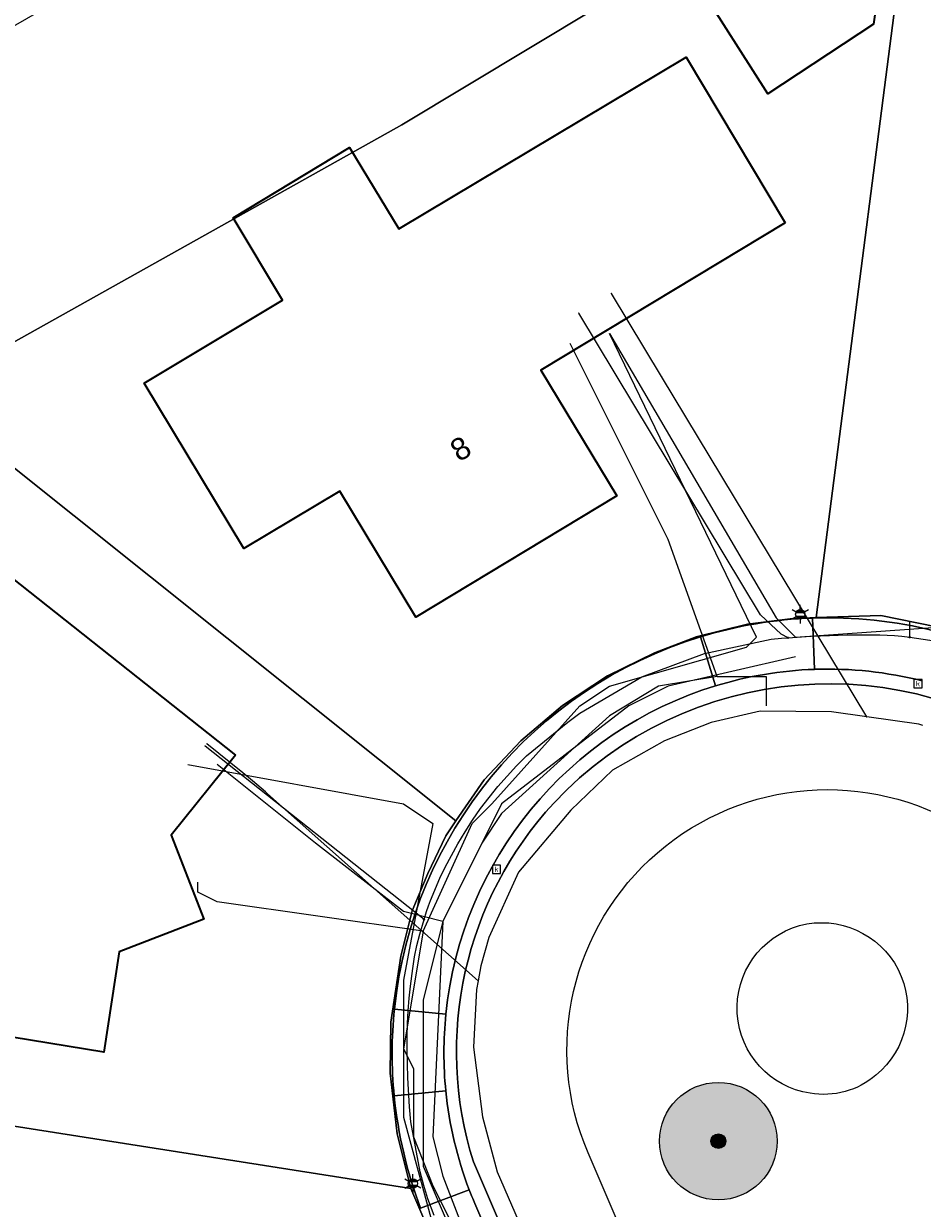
# Model space of a CAD drawing. Header units: metres. Extents: x 163628 to 167855, y 402678 to 405435.
# Tile 343 of 656: x 167369 to 167400, y 404770 to 404810. Entities that reach past the tile are written whole.
import ezdxf
from ezdxf.enums import TextEntityAlignment as Align

# ---------------------------------------------------------------- set-up
doc = ezdxf.new("R2010")
doc.units = ezdxf.units.M
doc.layers.get('0').update_dxf_attribs({"lineweight": 25})
for name, color, linetype, lineweight in [('X-CA190022.004-UO-BGT_Ondergrond$0$GE_314_WGDRijbaanLokaleweg_Vlak_GEM', 253, 'Continuous', 9), ('X-CA190022.004-UO-BGT_Ondergrond$0$GE_322_WGDInrit_Vlak_GEM', 253, 'Continuous', 9), ('X-CA190022.004-UO-BGT_Ondergrond$0$GE_363_OWGBerm_openverharding_Vlak_GEM', 253, 'Continuous', 9), ('X-CA190022.004-UO-BGT_Ondergrond$0$GE_367_OWGBerm_groenvoorziening_grasenk_GEM', 253, 'Continuous', 9), ('X-CA190022.004-UO-BGT_Ondergrond$0$GE_401_OTDErf_Vlak_GEM', 253, 'Continuous', 9), ('X-CA190022.004-UO-BGT_Ondergrond$0$GE_432_OTDOnverhard_zand_Vlak_GEM', 253, 'Continuous', 9), ('X-CA190022.004-UO-BGT_Ondergrond$0$GE_4502_GBKN_Huisnummer_Lijn_GEM', 7, 'Continuous', 9), ('X-CA190022.004-UO-BGT_Ondergrond$0$GE_601_PNDgrondvlakpand_Vlak_MV_GEM', 34, 'Continuous', 35), ('X-CA190022.004-UO-BGT_Ondergrond$0$GE_861_PALLichtmast_Punt_GEM', 253, 'Continuous', 9), ('X-CA190022.004-UO-BGT_Ondergrond$0$GE_886_PutKolk_Punt_GEM', 253, 'Continuous', 9), ('X-CA190022.004-UO-DWM_Beplanting$0$B-WE-GR-BOOM-S AFKOMSTIG UIT BGT', 252, 'Continuous', 0), ('X-CA190022.004-UO-KAD_Percelen$0$B-WE-KG-GRENS_PERCEEL-GV', 150, 'Continuous', 9)]:
    doc.layers.add(name, color=color, linetype=linetype, lineweight=lineweight)
doc.layers.add('X-CA190022.004-UO-DWM_Beplanting$0$B-WE-GR-BOOM-S AFKOMSTIG UIT BOMENBESTAND GEMEENTE', color=252, linetype='Continuous')
doc.layers.add('X-CA190022.004-UO-DWM_Beplanting$0$N-GV-GR-GRAS-A-200', color=7, linetype='Continuous')
for name, color, linetype, lineweight, transparency in [('X-CA190022.004-UO-KLIC$0$B-OI-KL-DATA_KPN_0000546663_VECT_19O042617-G', 42, 'X-CA190022.004-UO-KLIC$0$1-200 TELEFONIE-KPN', 0, 0.25), ('X-CA190022.004-UO-KLIC$0$B-OI-KL-DATA_REGGEFIBER OPERATOR B.V._0000579733_VECT_19O042617-G', 42, 'X-CA190022.004-UO-KLIC$0$1-200 REGGEFIBER', 0, 0.25), ('X-CA190022.004-UO-KLIC$0$B-OI-KL-DATA_ZIGGO BV_0000546674_VECT_19O042617-G', 42, 'X-CA190022.004-UO-KLIC$0$1-200 ZIGGO', 0, 0.25), ('X-CA190022.004-UO-KLIC$0$B-OI-KL-WATER_BW_0000551269_VECT_19O042617-G', 42, 'X-CA190022.004-UO-KLIC$0$1-200 WATERLEIDING', 0, 0.25), ('X-CA190022.004-UO-KLIC$0$B-WE-KL-ET_LS-G', 42, 'X-CA190022.004-UO-KLIC$0$1-200 LAAGSPANNING', 0, 0.25), ('X-CA190022.004-UO-KLIC$0$B-WE-KL-ET_LS_HULPSTUK-S', 42, 'X-CA190022.004-UO-KLIC$0$1-200 LAAGSPANNING', 0, 0.25), ('X-CA190022.004-UO-KLIC$0$B-WE-KL-ET_LS_KABELBED-G', 42, 'X-CA190022.004-UO-KLIC$0$1-200 LAAGSPANNING', 0, 0.25), ('X-CA190022.004-UO-KLIC$0$B-WE-KL-GAS_LD-G', 42, 'X-CA190022.004-UO-KLIC$0$1-200 GASLEIDING LAGE DRUK', 0, 0.25), ('X-CA190022.004-UO-KLIC$0$B-WE-KL-GAS_LD_HULPSTUK-S', 42, 'X-CA190022.004-UO-KLIC$0$1-200 GASLEIDING LAGE DRUK', 0, 0.25)]:
    doc.layers.add(name, color=color, linetype=linetype, lineweight=lineweight, transparency=transparency)
doc.styles.add('X-CA190022.004-UO-BGT_Ondergrond$0$BGT_NAR', font='arial.ttf', dxfattribs={"height": 1})
doc.styles.add('X-CA190022.004-UO-BGT_Ondergrond$0$NLCS-ISO', font='NLCS-ISO.ttf')
doc.styles.add('X-CA190022.004-UO-KLIC$0$NLCS-ISO', font='NLCS-ISO.ttf')
doc.linetypes.add('X-CA190022.004-UO-KLIC$0$1-200 GASLEIDING LAGE DRUK', pattern='A,1.5,-0.6,["GAS LD",X-CA190022.004-UO-KLIC$0$NLCS-ISO,S=0.24,R=0,X=-0.5,Y=-0.12],-0.7', length=2.8)
doc.linetypes.add('X-CA190022.004-UO-KLIC$0$1-200 LAAGSPANNING', pattern='A,1.5,-0.6,["LS",X-CA190022.004-UO-KLIC$0$NLCS-ISO,S=0.24,R=0,X=-0.45,Y=-0.12],-0.05', length=2.15)
doc.linetypes.add('X-CA190022.004-UO-KLIC$0$1-200 REGGEFIBER', pattern='A,1.5,-0.6,["REGGEFIBER",X-CA190022.004-UO-KLIC$0$NLCS-ISO,S=0.24,R=0,X=-0.5,Y=-0.12],-0.65', length=2.75)
doc.linetypes.add('X-CA190022.004-UO-KLIC$0$1-200 TELEFONIE-KPN', pattern='A,1.5,-0.6,["KPN",X-CA190022.004-UO-KLIC$0$NLCS-ISO,S=0.24,R=0,X=-0.5,Y=-0.12],-0.3', length=2.4)
doc.linetypes.add('X-CA190022.004-UO-KLIC$0$1-200 WATERLEIDING', pattern='A,1.5,-0.6,["WATER",X-CA190022.004-UO-KLIC$0$NLCS-ISO,S=0.24,R=0,X=-0.5,Y=-0.12],-0.65', length=2.75)
doc.linetypes.add('X-CA190022.004-UO-KLIC$0$1-200 ZIGGO', pattern='A,1.5,-0.6,["ZIGGO",X-CA190022.004-UO-KLIC$0$NLCS-ISO,S=0.24,R=0,X=-0.5,Y=-0.12],-0.5', length=2.6)

# ---------------------------------------------------------------- blocks, each defined once
blk = doc.blocks.new('X-CA190022.004-UO-BGT_Ondergrond$0$SRI-KOLK-SO')
at = {"color": 0, "linetype": 'ByBlock', "lineweight": 18}
blk.add_lwpolyline([(-1.125, -1.125), (1.125, -1.125), (1.125, 1.125), (-1.125, 1.125)], close=True, dxfattribs=at)
at = {"color": 0, "linetype": 'ByBlock', "lineweight": 18, "style": 'X-CA190022.004-UO-BGT_Ondergrond$0$NLCS-ISO'}
blk.add_text('k', height=1.5, dxfattribs=at).set_placement((0, 0), align=Align.MIDDLE_CENTER)
blk = doc.blocks.new('X-CA190022.004-UO-BGT_Ondergrond$0$IMGEOKolk')
at = {"xscale": 5, "yscale": 5, "zscale": 5}
blk.add_blockref('X-CA190022.004-UO-BGT_Ondergrond$0$SRI-KOLK-SO', (0, 0), dxfattribs=at)
blk = doc.blocks.new('X-CA190022.004-UO-BGT_Ondergrond$0$N-SIE-WEG_LICHTMAST-SO')
h = blk.add_hatch(color=256)
h.paths.add_polyline_path([(1.16, 0.5, 0.658505), (-1.16, 0.5)])
h.paths.add_polyline_path([(-1.16, -0.5, 0.658505), (1.16, -0.5)])
at = {"flags": 128}
for points in [[(-2.19, 1.27), (-1.1, 0.63)], [(-1.16, 0.5), (1.16, 0.5)], [(0, 1.27), (0, 2.53)], [(1.1, 0.63), (2.19, 1.27)], [(-2.19, -1.27), (-1.1, -0.63)], [(-1.16, -0.5), (1.16, -0.5)], [(0, -1.27), (0, -2.53)], [(2.19, -1.27), (1.1, -0.63)]]:
    blk.add_lwpolyline(points, dxfattribs=at)
at = {"ltscale": 0.5}
blk.add_circle((0, 0), 1.27, dxfattribs=at)
at = {"style": 'X-CA190022.004-UO-BGT_Ondergrond$0$NLCS-ISO'}
blk.add_attdef('TYPE', text='', height=1.8, dxfattribs=at).set_placement((0, 2.53), align=Align.BOTTOM_CENTER)
blk = doc.blocks.new('X-CA190022.004-UO-BGT_Ondergrond$0$IMGEOLichtmastpaal')
at = {"xscale": 5, "yscale": 5, "zscale": 5}
blk.add_blockref('X-CA190022.004-UO-BGT_Ondergrond$0$N-SIE-WEG_LICHTMAST-SO', (0, 6.4), dxfattribs=at)
blk = doc.blocks.new('X-CA190022.004-UO-KLIC$0$SKL-WTB_HULP_MOF-SO')
at = {"linetype": 'ByBlock', "lineweight": 18}
h = blk.add_hatch(color=0, dxfattribs=at)
h.dxf.hatch_style = 1
h.paths.add_polyline_path([(-0.5625, 0, 1), (0.5625, 0, 1)])
at = {"color": 0, "linetype": 'ByBlock', "lineweight": 18}
blk.add_circle((0, 0), 0.5625, dxfattribs=at)
at = {"color": 0, "linetype": 'ByBlock', "lineweight": 18, "style": 'X-CA190022.004-UO-KLIC$0$NLCS-ISO', "flags": 1}
for tag, p in [('TYPE', (1.5, 0)), ('OMSCHRIJVING', (1.5, -3)), ('LABEL', (1.5, -1.5))]:
    blk.add_attdef(tag, p, '', height=1, dxfattribs=at)
blk = doc.blocks.new('X-CA190022.004-UO-KLIC$0$SKL-WTB_HULP_OVERIG-SO')
at = {"color": 0, "linetype": 'ByBlock', "lineweight": 18}
for points in [[(-0.1, 0.1), (0.1, -0.1)], [(0.1, 0.1), (-0.1, -0.1)]]:
    blk.add_lwpolyline(points, dxfattribs=at)
at = {"color": 0, "linetype": 'ByBlock', "lineweight": 18, "style": 'X-CA190022.004-UO-KLIC$0$NLCS-ISO', "flags": 1}
for tag, p in [('TYPE', (1.5, 0)), ('LABEL', (1.5, -1.5)), ('OMSCHRIJVING', (1.5, -3))]:
    blk.add_attdef(tag, p, '', height=1, dxfattribs=at)
blk = doc.blocks.new('X-CA190022.004-UO-DWM_Beplanting$0$SGR-BOOM_01-SO')
at = {"linetype": 'ByBlock', "lineweight": 18}
h = blk.add_hatch(color=0, dxfattribs=at)
h.dxf.hatch_style = 1
edge = h.paths.add_edge_path()
edge.add_arc((0, 0), 0.25, 0, 360)
at = {"color": 0, "linetype": 'ByBlock', "lineweight": 18}
for radius in [2, 0.25]:
    blk.add_circle((0, 0), radius, dxfattribs=at)
blk = doc.blocks.new('X-CA190022.004-UO-DWM_Beplanting$0$IMGEOBoom')
at = {"transparency": 33554457}
h = blk.add_hatch(color=256, dxfattribs=at)
h.dxf.hatch_style = 1
edge = h.paths.add_edge_path()
edge.add_arc((0, 0), 100, 0, 360)
edge = h.paths.add_edge_path(flags=17)
edge.add_arc((0, 0), 12.5, 0, 360)
h = blk.add_hatch()
h.set_pattern_fill('ANGLE', color=256)
h.set_pattern_definition([(0, (0, 0), (0, 6.985), [5.08, -1.905]), (90, (0, 0), (-6.985, 4e-16), [5.08, -1.905])])
edge = h.paths.add_edge_path(flags=17)
edge.add_arc((0, 0), 12.5, 0, 360)
at = {"layer": 'X-CA190022.004-UO-DWM_Beplanting$0$N-GV-GR-GRAS-A-200'}
h = blk.add_hatch(color=256, dxfattribs=at)
h.dxf.hatch_style = 1
edge = h.paths.add_edge_path(flags=17)
edge.add_arc((0, 0), 12.5, 0, 360)
at = {"xscale": 50, "yscale": 50, "zscale": 50}
blk.add_blockref('X-CA190022.004-UO-DWM_Beplanting$0$SGR-BOOM_01-SO', (0, 0), dxfattribs=at)

msp = doc.modelspace()

# ---------------------------------------------------------------- linework, layer by layer
at = {"layer": 'X-CA190022.004-UO-BGT_Ondergrond$0$GE_314_WGDRijbaanLokaleweg_Vlak_GEM', "flags": 128}
for points in [[(167397.58, 404750.637), (167394.839, 404757.031), (167388.44, 404771.963)], [(167397.626, 404741.164), (167396.261, 404744.344), (167384.543, 404771.651)], [(167384.543, 404771.651), (167396.261, 404744.344), (167397.626, 404741.164)], [(167396.947, 404741.335), (167396.486, 404742.413), (167396.228, 404743.017), (167395.71, 404744.227), (167393.528, 404749.331), (167390.891, 404755.498), (167388.544, 404760.986), (167387.962, 404762.348), (167387.451, 404763.543), (167384.59, 404770.233)]]:
    msp.add_lwpolyline(points, dxfattribs=at)
at = {"layer": 'X-CA190022.004-UO-BGT_Ondergrond$0$GE_314_WGDRijbaanLokaleweg_Vlak_GEM', "extrusion": (0, 0, -1)}
for centre, radius, start, end in [((-167396.64, 404775.083), 12.836, 43.1484, 127.3907), ((-167396.602, 404775.318), 13.101, 73.0342, 87.9748), ((-167396.593, 404775.389), 13.03, 88.0038, 104.2856), ((-167396.591, 404775.366), 13.052, 5.7549, 73.018), ((-167396.586, 404775.454), 8.863, 336.8022, 194.1664), ((-167396.439, 404775.401), 12.473, 342.5051, 42.7174), ((-167396.632, 404775.362), 13.093, 354.3323, 5.7556), ((-167396.664, 404775.384), 13.127, 339.1078, 354.25), ((-167397.856, 404775.869), 14.413, 336.981, 338.9964)]:
    msp.add_arc(centre, radius, start, end, dxfattribs=at)
at = {"layer": 'X-CA190022.004-UO-BGT_Ondergrond$0$GE_314_WGDRijbaanLokaleweg_Vlak_GEM'}
for centre, radius, start, end in [((167396.64, 404775.083), 12.836, 52.6093, 136.8516), ((167396.439, 404775.401), 12.473, 137.2826, 197.4949)]:
    msp.add_arc(centre, radius, start, end, dxfattribs=at)
at = {"layer": 'X-CA190022.004-UO-BGT_Ondergrond$0$GE_322_WGDInrit_Vlak_GEM', "flags": 128}
for points in [[(167396.079, 404790.157), (167396.139, 404788.411)], [(167392.779, 404787.849), (167392.269, 404789.518)], [(167381.855, 404776.851), (167383.605, 404776.675)], [(167383.603, 404774.069), (167381.849, 404773.894)], [(167382.746, 404770.071), (167384.4, 404770.703)], [(167384.59, 404770.233), (167387.451, 404763.543), (167385.828, 404762.849), (167382.977, 404769.498)]]:
    msp.add_lwpolyline(points, dxfattribs=at)
at = {"layer": 'X-CA190022.004-UO-BGT_Ondergrond$0$GE_322_WGDInrit_Vlak_GEM', "extrusion": (0, 0, -1)}
for centre, radius, start, end in [((-167396.608, 404775.328), 14.839, 72.9996, 87.9587), ((-167396.585, 404775.343), 14.807, 354.3856, 5.8469)]:
    msp.add_arc(centre, radius, start, end, dxfattribs=at)
at = {"layer": 'X-CA190022.004-UO-BGT_Ondergrond$0$GE_322_WGDInrit_Vlak_GEM'}
for centre, radius, start, end in [((167396.602, 404775.318), 13.101, 92.0252, 106.9658), ((167396.632, 404775.362), 13.093, 174.2444, 185.6677), ((167397.856, 404775.869), 14.413, 201.0036, 203.019)]:
    msp.add_arc(centre, radius, start, end, dxfattribs=at)
at = {"layer": 'X-CA190022.004-UO-BGT_Ondergrond$0$GE_363_OWGBerm_openverharding_Vlak_GEM', "flags": 128}
for points in [[(167396.139, 404788.411), (167396.079, 404790.157)], [(167392.269, 404789.518), (167392.779, 404787.849)], [(167383.605, 404776.675), (167381.855, 404776.851)], [(167381.849, 404773.894), (167383.603, 404774.069)], [(167384.4, 404770.703), (167382.746, 404770.071)]]:
    msp.add_lwpolyline(points, dxfattribs=at)
at = {"layer": 'X-CA190022.004-UO-BGT_Ondergrond$0$GE_363_OWGBerm_openverharding_Vlak_GEM', "extrusion": (0, 0, -1)}
for centre, radius, start, end in [((-167396.605, 404775.334), 14.832, 87.9677, 104.1865), ((-167396.605, 404775.339), 14.827, 5.8533, 72.9964), ((-167396.602, 404775.339), 14.823, 339.1839, 354.4069)]:
    msp.add_arc(centre, radius, start, end, dxfattribs=at)
at = {"layer": 'X-CA190022.004-UO-BGT_Ondergrond$0$GE_363_OWGBerm_openverharding_Vlak_GEM'}
for centre, radius, start, end in [((167396.593, 404775.389), 13.03, 75.7144, 91.9962), ((167396.591, 404775.366), 13.052, 106.982, 174.2451), ((167396.664, 404775.384), 13.127, 185.75, 200.8922)]:
    msp.add_arc(centre, radius, start, end, dxfattribs=at)
at = {"layer": 'X-CA190022.004-UO-BGT_Ondergrond$0$GE_367_OWGBerm_groenvoorziening_grasenk_GEM', "flags": 128}
msp.add_lwpolyline([(167405.179, 404773.285), (167402.778, 404763.773), (167401.104, 404763.447), (167400.271, 404763.024), (167398.113, 404760.8), (167396.964, 404759.899), (167396.196, 404759.553), (167395.562, 404758.837), (167394.839, 404757.031), (167388.44, 404771.963)], dxfattribs=at)
at = {"layer": 'X-CA190022.004-UO-BGT_Ondergrond$0$GE_367_OWGBerm_groenvoorziening_grasenk_GEM', "extrusion": (0, 0, -1)}
for centre, radius, start, end in [((-167396.586, 404775.454), 8.863, 336.8022, 194.1664), ((-167396.38, 404776.866), 2.924, 75.2154, 230.677), ((-167396.438, 404776.878), 2.927, 278.7761, 74.0662), ((-167396.451, 404776.688), 2.742, 229.4672, 279.6639)]:
    msp.add_arc(centre, radius, start, end, dxfattribs=at)
at = {"layer": 'X-CA190022.004-UO-BGT_Ondergrond$0$GE_401_OTDErf_Vlak_GEM', "flags": 128}
for points in [[(167392.135, 404811.798), (167394.884, 404813.543), (167392.776, 404816.862), (167396.57, 404819.27), (167398.902, 404815.596), (167398.153, 404810.365), (167394.552, 404807.99), (167392.135, 404811.798)], [(167373.348, 404798.15), (167378.045, 404800.976), (167376.37, 404803.772), (167380.333, 404806.169), (167382.003, 404803.397), (167391.777, 404809.239), (167395.14, 404803.6), (167386.84, 404798.59), (167389.42, 404794.31), (167382.58, 404790.19), (167380, 404794.47), (167376.73, 404792.52), (167373.348, 404798.15)], [(167374.26, 404782.77), (167375.37, 404779.91), (167372.49, 404778.8), (167371.97, 404775.38), (167360.81, 404777.21), (167361.55, 404781.61), (167363.879, 404781.228), (167364.46, 404784.77), (167366.664, 404787.567), (167364.82, 404789.02), (167367.59, 404792.51), (167376.45, 404785.49), (167374.26, 404782.77)]]:
    msp.add_lwpolyline(points, dxfattribs=at)
at = {"layer": 'X-CA190022.004-UO-BGT_Ondergrond$0$GE_401_OTDErf_Vlak_GEM'}
for centre, radius, start, end in [((167396.608, 404775.328), 14.839, 92.0413, 107.0004), ((167396.605, 404775.334), 14.832, 75.8135, 92.0323), ((167396.605, 404775.339), 14.827, 107.0036, 174.1467), ((167396.585, 404775.343), 14.807, 174.1531, 185.6144), ((167396.602, 404775.339), 14.823, 185.5931, 200.8161)]:
    msp.add_arc(centre, radius, start, end, dxfattribs=at)
at = {"layer": 'X-CA190022.004-UO-BGT_Ondergrond$0$GE_432_OTDOnverhard_zand_Vlak_GEM', "extrusion": (0, 0, -1)}
for centre, radius, start, end in [((-167396.38, 404776.866), 2.924, 75.2154, 230.677), ((-167396.438, 404776.878), 2.927, 278.7761, 74.0662), ((-167396.451, 404776.688), 2.742, 229.4672, 279.6639)]:
    msp.add_arc(centre, radius, start, end, dxfattribs=at)
at = {"layer": 'X-CA190022.004-UO-BGT_Ondergrond$0$GE_601_PNDgrondvlakpand_Vlak_MV_GEM', "flags": 128}
for points in [[(167398.902, 404815.596), (167398.153, 404810.365), (167394.552, 404807.99), (167392.135, 404811.798), (167394.884, 404813.543), (167392.776, 404816.862), (167396.57, 404819.27), (167398.902, 404815.596)], [(167395.14, 404803.6), (167386.84, 404798.59), (167389.42, 404794.31), (167382.58, 404790.19), (167380, 404794.47), (167376.73, 404792.52), (167373.348, 404798.15), (167378.045, 404800.976), (167376.37, 404803.772), (167380.333, 404806.169), (167382.003, 404803.397), (167391.777, 404809.239), (167395.14, 404803.6)], [(167376.45, 404785.49), (167374.26, 404782.77), (167375.37, 404779.91), (167372.49, 404778.8), (167371.97, 404775.38), (167360.81, 404777.21), (167361.55, 404781.61), (167363.879, 404781.228), (167364.46, 404784.77), (167366.664, 404787.567), (167364.82, 404789.02), (167367.59, 404792.51), (167376.45, 404785.49)]]:
    msp.add_lwpolyline(points, dxfattribs=at)
at = {"layer": 'X-CA190022.004-UO-KAD_Percelen$0$B-WE-KG-GRENS_PERCEEL-GV', "flags": 128}
for points in [[(167396.2, 404790.18), (167398.399, 404790.238), (167400.9, 404789.735), (167403.231, 404788.839), (167405.217, 404787.683), (167406.687, 404786.526), (167408.097, 404785.085), (167408.246, 404784.883), (167440.91, 404822.94), (167441.728, 404843.002), (167439.59, 404841.55), (167399.72, 404817.543)], [(167358.01, 404803.97), (167365.762, 404797.781), (167382.11, 404806.94), (167399.72, 404817.543), (167401.257, 404829.497), (167377.884, 404815.447), (167362.522, 404806.644)], [(167399.72, 404817.543), (167382.11, 404806.94), (167365.762, 404797.781), (167383.95, 404783.26), (167384.909, 404784.655), (167386.15, 404785.983), (167387.574, 404787.175), (167389.099, 404788.187), (167390.7, 404788.97), (167392.12, 404789.514), (167393.868, 404789.944), (167395.314, 404790.132), (167396.2, 404790.18)], [(167339.041, 404782.773), (167341.44, 404777.19), (167342.66, 404776.998), (167382.42, 404770.74), (167381.951, 404772.603), (167381.716, 404774.672), (167381.738, 404776.409), (167382.07, 404778.65), (167382.458, 404780.191), (167382.993, 404781.46), (167383.6, 404782.744), (167383.95, 404783.26), (167365.762, 404797.781), (167343.2, 404785.14)], [(167382.42, 404770.74), (167342.66, 404776.998), (167341.44, 404777.19), (167342.509, 404774.713), (167356.156, 404743.09), (167388.395, 404756.786)]]:
    msp.add_lwpolyline(points, close=True, dxfattribs=at)
msp.add_lwpolyline([(167400.9, 404789.735), (167398.399, 404790.238), (167396.2, 404790.18), (167395.314, 404790.132), (167393.868, 404789.944), (167392.12, 404789.514), (167390.7, 404788.97), (167389.099, 404788.187), (167387.574, 404787.175), (167386.15, 404785.983), (167384.909, 404784.655), (167383.95, 404783.26), (167383.6, 404782.744), (167382.993, 404781.46), (167382.458, 404780.191), (167382.07, 404778.65), (167381.738, 404776.409), (167381.716, 404774.672), (167381.951, 404772.603), (167382.42, 404770.74), (167388.395, 404756.786)], dxfattribs=at)
at = {"layer": 'X-CA190022.004-UO-KLIC$0$B-OI-KL-DATA_KPN_0000546663_VECT_19O042617-G', "flags": 128}
msp.add_lwpolyline([(167395.5, 404788.833), (167391.167, 404787.833), (167389.833, 404787.167), (167385.5, 404783.833), (167383.5, 404779.833), (167382.833, 404777.167), (167382.833, 404771.5), (167390.833, 404752.833), (167395.5, 404744.167), (167396.5, 404741.167), (167397.5, 404736.5)], dxfattribs=at)
at = {"layer": 'X-CA190022.004-UO-KLIC$0$B-OI-KL-DATA_REGGEFIBER OPERATOR B.V._0000579733_VECT_19O042617-G', "flags": 128}
for points in [[(167382.833, 404779.5), (167384.5, 404783.167), (167385.167, 404783.833), (167388.167, 404787.167), (167389.167, 404787.833), (167393.833, 404789.167), (167394.167, 404789.5), (167389.167, 404799.833)], [(167382.833, 404779.5), (167375.833, 404780.5), (167375.167, 404780.833), (167375.167, 404781.167)], [(167382.833, 404779.5), (167382.167, 404775.5), (167382.5, 404774.833), (167382.5, 404772.5), (167383.167, 404770.833), (167384.5, 404768.167), (167384.5, 404766.5)]]:
    msp.add_lwpolyline(points, dxfattribs=at)
at = {"layer": 'X-CA190022.004-UO-KLIC$0$B-OI-KL-DATA_ZIGGO BV_0000546674_VECT_19O042617-G', "flags": 128}
for points in [[(167389.167, 404799.833), (167394.833, 404790.167), (167395.5, 404789.5), (167400.167, 404789.833)], [(167374.833, 404785.167), (167382.167, 404783.833), (167383.167, 404783.167), (167382.167, 404777.833), (167382.167, 404773.167), (167383.167, 404769.5)]]:
    msp.add_lwpolyline(points, dxfattribs=at)
at = {"layer": 'X-CA190022.004-UO-KLIC$0$B-OI-KL-WATER_BW_0000551269_VECT_19O042617-G', "flags": 128}
for points in [[(167392.833, 404788.167), (167391.167, 404792.833), (167387.833, 404799.5)], [(167392.833, 404788.167), (167390.833, 404787.833), (167389.167, 404786.833), (167385.5, 404783.5), (167384.833, 404782.5), (167383.5, 404779.833)], [(167392.833, 404788.167), (167394.5, 404788.167), (167394.5, 404787.167)], [(167383.5, 404779.833), (167382.167, 404780.167), (167379.167, 404782.5), (167375.833, 404785.167)], [(167383.5, 404779.833), (167383.167, 404772.5), (167383.5, 404771.167), (167386.833, 404762.5)]]:
    msp.add_lwpolyline(points, dxfattribs=at)
at = {"layer": 'X-CA190022.004-UO-KLIC$0$B-WE-KL-ET_LS-G'}
for points in [[(167395.247, 404789.487), (167395.013, 404789.608), (167394.31, 404790.265), (167388.122, 404800.532)], [(167399.382, 404789.504), (167399.382, 404790.042)], [(167383.211, 404769.83), (167382.991, 404770.397), (167382.852, 404770.851), (167382.728, 404771.314), (167382.413, 404773.014), (167382.37, 404773.524), (167382.311, 404774.512), (167382.296, 404774.99), (167382.29, 404775.458), (167382.294, 404775.914), (167382.306, 404776.36), (167382.329, 404776.796), (167382.36, 404777.221), (167382.401, 404777.635), (167382.479, 404778.236), (167382.544, 404778.627), (167382.623, 404779.017), (167382.717, 404779.404), (167382.866, 404779.898), (167382.948, 404780.17), (167383.015, 404780.361), (167383.085, 404780.55), (167383.403, 404781.304), (167383.584, 404781.677), (167384.011, 404782.47), (167384.257, 404782.881), (167384.516, 404783.282), (167384.789, 404783.673), (167385.374, 404784.422), (167385.687, 404784.78), (167386.013, 404785.128), (167386.353, 404785.466), (167387.752, 404786.618), (167388.166, 404786.915), (167390.27, 404788.159), (167392.405, 404788.947), (167394.669, 404789.443), (167395.019, 404789.471), (167395.247, 404789.487), (167395.697, 404789.519), (167396.024, 404789.538), (167396.343, 404789.554), (167397.254, 404789.584), (167397.542, 404789.588), (167397.822, 404789.588), (167398.095, 404789.586), (167398.359, 404789.58), (167398.616, 404789.571), (167398.865, 404789.559), (167399.107, 404789.545), (167399.382, 404789.504), (167400.662, 404789.313)], [(167382.866, 404779.898), (167375.415, 404785.8)]]:
    msp.add_lwpolyline(points, dxfattribs=at)
at = {"layer": 'X-CA190022.004-UO-KLIC$0$B-WE-KL-ET_LS_KABELBED-G'}
msp.add_lwpolyline([(167383.211, 404769.83), (167382.991, 404770.397), (167382.852, 404770.851), (167382.728, 404771.314), (167382.413, 404773.014), (167382.37, 404773.524), (167382.311, 404774.512), (167382.296, 404774.99), (167382.29, 404775.458), (167382.294, 404775.914), (167382.306, 404776.36), (167382.329, 404776.796), (167382.36, 404777.221), (167382.401, 404777.635), (167382.479, 404778.236), (167382.544, 404778.627), (167382.623, 404779.017), (167382.717, 404779.404), (167382.866, 404779.898), (167382.948, 404780.17), (167383.015, 404780.361), (167383.085, 404780.55), (167383.403, 404781.304), (167383.584, 404781.677), (167384.011, 404782.47), (167384.257, 404782.881), (167384.516, 404783.282), (167384.789, 404783.673), (167385.374, 404784.422), (167385.687, 404784.78), (167386.013, 404785.128), (167386.353, 404785.466), (167387.752, 404786.618), (167388.166, 404786.915), (167390.27, 404788.159), (167392.405, 404788.947), (167394.669, 404789.443), (167395.019, 404789.471), (167395.247, 404789.487), (167395.697, 404789.519), (167396.024, 404789.538), (167396.343, 404789.554), (167397.254, 404789.584), (167397.542, 404789.588), (167397.822, 404789.588), (167398.095, 404789.586), (167398.359, 404789.58), (167398.616, 404789.571), (167398.865, 404789.559), (167399.107, 404789.545), (167399.382, 404789.504), (167400.662, 404789.313)], dxfattribs=at)
at = {"layer": 'X-CA190022.004-UO-KLIC$0$B-WE-KL-GAS_LD-G'}
for points in [[(167390.938, 404798.377), (167389.235, 404801.203)], [(167397.92, 404786.795), (167390.938, 404798.377)], [(167399.825, 404786.496), (167399.687, 404786.546), (167397.92, 404786.795), (167396.725, 404786.964), (167394.294, 404786.983), (167392.623, 404786.603), (167391.046, 404785.976), (167389.273, 404784.983), (167387.856, 404783.621), (167386.073, 404781.511), (167385.064, 404779.291), (167384.798, 404778.323), (167384.702, 404777.81), (167384.647, 404777.52), (167384.546, 404775.552), (167384.849, 404773.181), (167385.354, 404771.315), (167388.73, 404763.527)], [(167377.033, 404784.621), (167376.704, 404784.891), (167375.479, 404785.878)], [(167384.702, 404777.81), (167377.543, 404784.178), (167377.467, 404784.246), (167377.033, 404784.621)]]:
    msp.add_lwpolyline(points, dxfattribs=at)

# ---------------------------------------------------------------- block references
at = {"layer": 'X-CA190022.004-UO-BGT_Ondergrond$0$GE_861_PALLichtmast_Punt_GEM', "xscale": 0.025, "yscale": 0.025, "zscale": 0.025}
for p in [(167395.66, 404790.124), (167382.485, 404770.759)]:
    msp.add_blockref('X-CA190022.004-UO-BGT_Ondergrond$0$IMGEOLichtmastpaal', p, dxfattribs=at)
at = {"layer": 'X-CA190022.004-UO-BGT_Ondergrond$0$GE_886_PutKolk_Punt_GEM', "xscale": 0.025, "yscale": 0.025, "zscale": 0.025}
for p in [(167399.661, 404787.927), (167385.327, 404781.606)]:
    msp.add_blockref('X-CA190022.004-UO-BGT_Ondergrond$0$IMGEOKolk', p, dxfattribs=at)
at = {"layer": 'X-CA190022.004-UO-DWM_Beplanting$0$B-WE-GR-BOOM-S AFKOMSTIG UIT BGT', "xscale": 0.02, "yscale": 0.02, "zscale": 0.02}
msp.add_blockref('X-CA190022.004-UO-DWM_Beplanting$0$IMGEOBoom', (167392.872, 404772.356), dxfattribs=at)
at = {"layer": 'X-CA190022.004-UO-DWM_Beplanting$0$B-WE-GR-BOOM-S AFKOMSTIG UIT BOMENBESTAND GEMEENTE', "xscale": 0.02, "yscale": 0.02, "zscale": 0.02}
msp.add_blockref('X-CA190022.004-UO-DWM_Beplanting$0$IMGEOBoom', (167392.872, 404772.356), dxfattribs=at)
at = {"layer": 'X-CA190022.004-UO-KLIC$0$B-WE-KL-ET_LS_HULPSTUK-S', "xscale": 0.04, "yscale": 0.04, "zscale": 0.2}
for name, p in [('X-CA190022.004-UO-KLIC$0$SKL-WTB_HULP_OVERIG-SO', (167388.122, 404800.532)), ('X-CA190022.004-UO-KLIC$0$SKL-WTB_HULP_MOF-SO', (167395.247, 404789.487)), ('X-CA190022.004-UO-KLIC$0$SKL-WTB_HULP_MOF-SO', (167399.382, 404789.504)), ('X-CA190022.004-UO-KLIC$0$SKL-WTB_HULP_OVERIG-SO', (167375.415, 404785.8)), ('X-CA190022.004-UO-KLIC$0$SKL-WTB_HULP_MOF-SO', (167382.866, 404779.898))]:
    msp.add_blockref(name, p, dxfattribs=at)
at = {"layer": 'X-CA190022.004-UO-KLIC$0$B-WE-KL-GAS_LD_HULPSTUK-S', "xscale": 0.04, "yscale": 0.04, "zscale": 0.2}
for p in [(167389.235, 404801.203), (167390.938, 404798.377), (167397.92, 404786.795), (167375.479, 404785.878), (167377.033, 404784.621), (167384.702, 404777.81)]:
    msp.add_blockref('X-CA190022.004-UO-KLIC$0$SKL-WTB_HULP_OVERIG-SO', p, dxfattribs=at)

# ---------------------------------------------------------------- texts
at = {"layer": 'X-CA190022.004-UO-BGT_Ondergrond$0$GE_4502_GBKN_Huisnummer_Lijn_GEM', "style": 'X-CA190022.004-UO-BGT_Ondergrond$0$BGT_NAR'}
msp.add_text('8', height=0.75, rotation=31.1, dxfattribs=at).set_placement((167384.105, 404795.923), align=Align.MIDDLE_CENTER)

doc.saveas('drawing.dxf')
